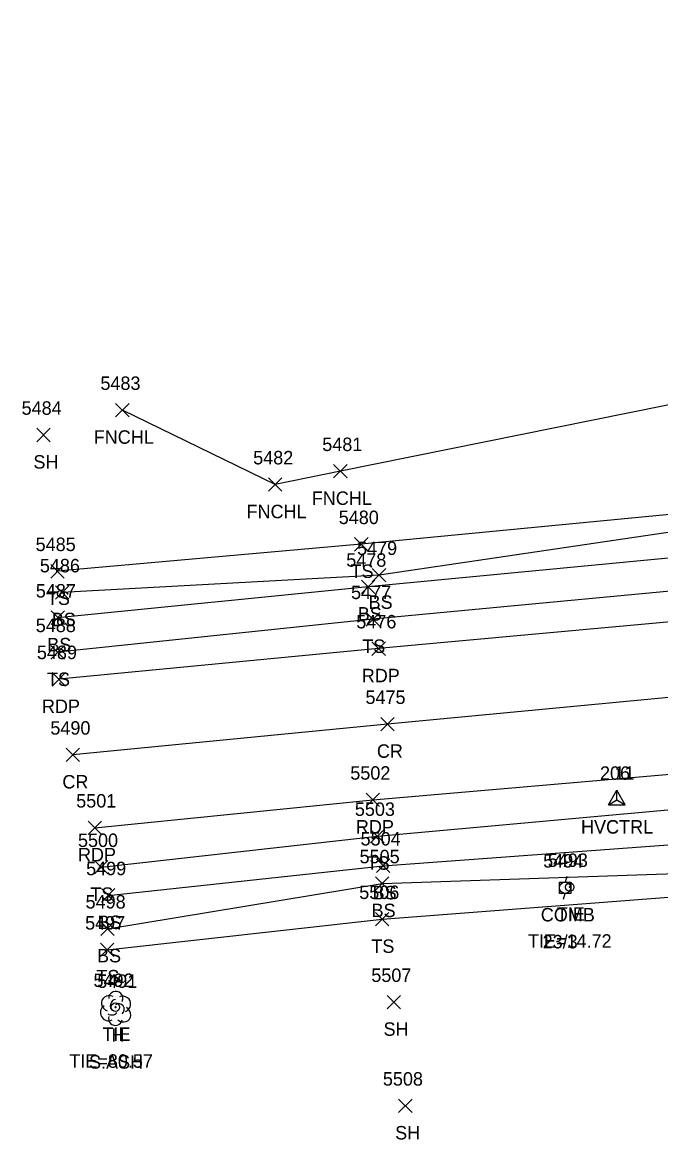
# Model space of a CAD drawing. Extents: x 1443912 to 1445411, y 621446 to 623693.
# Drawn here: x 1443912.1 to 1444006.9, y 622435.4 to 622601.4 of the extents above; entities that cross this region are included whole.
import ezdxf

# ---------------------------------------------------------------- set-up
doc = ezdxf.new("R2010")
doc.units = 0
for name, color, linetype in [('C_A', 7, 'Continuous'), ('C_C', 7, 'Continuous'), ('C_I', 7, 'Continuous'), ('CBP', 7, 'Continuous'), ('CPSM', 7, 'Continuous'), ('L_A', 7, 'Continuous'), ('L_C', 7, 'Continuous'), ('L_I', 7, 'Continuous'), ('L_TIC', 7, 'Continuous'), ('LELB', 7, 'Continuous'), ('LFNC', 7, 'Continuous'), ('LTD', 7, 'Continuous'), ('P_A', 7, 'Continuous'), ('P_I', 7, 'Continuous'), ('P_TIC', 7, 'Continuous'), ('PET', 7, 'Continuous'), ('PRC', 7, 'Continuous'), ('U_A', 7, 'Continuous'), ('U_C', 7, 'Continuous'), ('U_I', 7, 'Continuous'), ('UP', 7, 'Continuous')]:
    doc.layers.add(name, color=color, linetype=linetype)

msp = doc.modelspace()

# ---------------------------------------------------------------- linework, layer by layer
at = {"layer": 'CBP'}
for centre, radius in [((1443993.41, 622472.96), 0.625), ((1443993.41, 622472.96), 0.0833), ((1443925.94, 622455.12), 0.625), ((1443925.94, 622455.12), 0.0833)]:
    msp.add_circle(centre, radius, dxfattribs=at)
at = {"layer": 'CPSM'}
for p, q in [((1443999.14, 622485.19), (1444000.39, 622487.36)), ((1443999.15, 622485.18), (1444000.4, 622487.35)), ((1444001.64, 622485.19), (1444000.39, 622487.36)), ((1444000.39, 622485.92), (1444000.39, 622487.36)), ((1444001.65, 622485.18), (1444000.4, 622487.35)), ((1444000.4, 622485.9), (1444000.4, 622487.35)), ((1443999.14, 622485.19), (1444000.39, 622485.92)), ((1443999.14, 622485.19), (1444001.64, 622485.19)), ((1443999.15, 622485.18), (1444000.4, 622485.9)), ((1443999.15, 622485.18), (1444001.65, 622485.18)), ((1444000.39, 622485.92), (1444000.39, 622485.92)), ((1444000.39, 622485.92), (1444001.64, 622485.19)), ((1444000.4, 622485.9), (1444000.4, 622485.9)), ((1444000.4, 622485.9), (1444001.65, 622485.18))]:
    msp.add_line(p, q, dxfattribs=at)
at = {"layer": 'L_TIC'}
for points in [[(1443925.97, 622542.82), (1443927.97, 622544.82)], [(1443927.97, 622542.82), (1443925.97, 622544.82)], [(1443914.27, 622539.13), (1443916.27, 622541.13)], [(1443916.27, 622539.13), (1443914.27, 622541.13)], [(1443958.35, 622533.74), (1443960.35, 622535.74)], [(1443960.35, 622533.74), (1443958.35, 622535.74)], [(1443948.66, 622531.76), (1443950.66, 622533.76)], [(1443950.66, 622531.76), (1443948.66, 622533.76)], [(1443961.45, 622522.89), (1443963.45, 622524.89)], [(1443963.45, 622522.89), (1443961.45, 622524.89)], [(1443916.35, 622518.88), (1443918.35, 622520.88)], [(1443918.35, 622518.88), (1443916.35, 622520.88)], [(1443964.09, 622518.3), (1443966.09, 622520.3)], [(1443966.09, 622518.3), (1443964.09, 622520.3)], [(1443962.48, 622516.56), (1443964.48, 622518.56)], [(1443964.48, 622516.56), (1443962.48, 622518.56)], [(1443917.03, 622515.72), (1443919.03, 622517.72)], [(1443919.03, 622515.72), (1443917.03, 622517.72)], [(1443916.38, 622511.98), (1443918.38, 622513.98)], [(1443918.38, 622511.98), (1443916.38, 622513.98)], [(1443963.19, 622511.75), (1443965.19, 622513.75)], [(1443965.19, 622511.75), (1443963.19, 622513.75)], [(1443916.37, 622506.84), (1443918.37, 622508.84)], [(1443918.37, 622506.84), (1443916.37, 622508.84)], [(1443963.84, 622479.54), (1443965.84, 622481.54)], [(1443965.84, 622479.54), (1443963.84, 622481.54)], [(1443922.81, 622474.92), (1443924.81, 622476.92)], [(1443924.81, 622474.92), (1443922.81, 622476.92)], [(1443964.69, 622475.14), (1443966.69, 622477.14)], [(1443966.69, 622475.14), (1443964.69, 622477.14)], [(1443964.54, 622472.5), (1443966.54, 622474.5)], [(1443966.54, 622472.5), (1443964.54, 622474.5)], [(1443923.86, 622470.73), (1443925.86, 622472.73)], [(1443925.86, 622470.73), (1443923.86, 622472.73)], [(1443964.54, 622467.19), (1443966.54, 622469.19)], [(1443966.54, 622467.19), (1443964.54, 622469.19)], [(1443923.77, 622465.78), (1443925.77, 622467.78)], [(1443925.77, 622465.78), (1443923.77, 622467.78)], [(1443923.7, 622462.65), (1443925.7, 622464.65)], [(1443925.7, 622462.65), (1443923.7, 622464.65)], [(1443966.28, 622454.87), (1443968.28, 622456.87)], [(1443968.28, 622454.87), (1443966.28, 622456.87)], [(1443967.99, 622439.47), (1443969.99, 622441.47)], [(1443969.99, 622439.47), (1443967.99, 622441.47)]]:
    msp.add_lwpolyline(points, dxfattribs=at)
at = {"layer": 'LELB'}
for points in [[(1444355.82, 622587.79), (1444382.09, 622601.43), (1444388.22, 622600.75), (1444394.39, 622583.53), (1444391.13, 622563.97), (1444339.07, 622561.57), (1444316.17, 622561.23), (1444296.28, 622556.98), (1444246.36, 622551.15), (1444206.26, 622547.16), (1444161.92, 622543.9), (1444107.71, 622538.27), (1444059.83, 622532.81), (1444011.32, 622528.61), (1443962.45, 622523.89), (1443917.35, 622519.88)], [(1444391.13, 622563.97), (1444393.11, 622557.15), (1444387.61, 622551.8), (1444340.05, 622546.57), (1444297.72, 622542.62), (1444246.78, 622537.17), (1444208.05, 622534.52), (1444162.95, 622529.01), (1444109.78, 622525.06), (1444061.22, 622520.84), (1444012.05, 622517.25), (1443964.19, 622512.75), (1443917.37, 622507.84)], [(1444389.41, 622557.2), (1444389.07, 622559.29), (1444339.7, 622555.81), (1444297.22, 622553.54), (1444246.54, 622547.88), (1444206.48, 622544.61), (1444161.88, 622540.06), (1444108.12, 622535.29), (1444059.83, 622530.34), (1444011.69, 622526.21), (1443965.09, 622519.3), (1443918.03, 622516.72)], [(1444389.41, 622557.2), (1444340.01, 622552.25), (1444297.37, 622550.05), (1444246.69, 622544.15), (1444206.7, 622540.73), (1444161.88, 622535.5), (1444108.33, 622532.02), (1444060.68, 622526.05), (1444011.71, 622522.18), (1443963.48, 622517.56), (1443917.38, 622512.98)], [(1443923.81, 622475.92), (1443964.84, 622480.54), (1444013.94, 622484.98), (1444063.49, 622488.86), (1444085.25, 622489.57)], [(1443924.7, 622463.65), (1443965.54, 622468.19), (1444015.15, 622471.99), (1444064.54, 622477.31), (1444084.91, 622483.08), (1444088.99, 622484.76), (1444088.73, 622488.63), (1444085.25, 622489.57)], [(1443924.86, 622471.73), (1443965.69, 622476.14), (1444014.74, 622479.76), (1444063.54, 622484.96), (1444087.38, 622487.1), (1444087.74, 622485.76)], [(1443924.77, 622466.78), (1443965.54, 622473.5), (1444016.49, 622475.22), (1444063.64, 622482.22), (1444087.74, 622485.76)]]:
    msp.add_lwpolyline(points, dxfattribs=at)
at = {"layer": 'LFNC'}
msp.add_lwpolyline([(1444226.91, 622589.53), (1444203.12, 622584.26), (1444155.59, 622574.4), (1444105.92, 622564.01), (1444057.31, 622554.36), (1444012.82, 622545.56), (1443959.35, 622534.74), (1443949.66, 622532.76), (1443926.97, 622543.82)], dxfattribs=at)
at = {"layer": 'LTD'}
msp.add_line((1443925.94, 622454.99), (1443925.94, 622454.99), dxfattribs=at)
msp.add_line((1443925.94, 622454.99), (1443925.94, 622454.99), dxfattribs=at)
msp.add_arc((1443925.99, 622456.42), 1.05, 335.5272, 180.9563, dxfattribs=at)
for centre, major_axis, ratio, start_param, end_param in [((1443925.15, 622455.65), (1.21, -0.51), 0.895232, 1.570796, 4.712389), ((1443926.98, 622455.57), (-1.14, -0.48), 0.949671, 1.570796, 4.712389), ((1443924.86, 622454.28), (0.58, -1.04), 0.959034, 3.141593, 6.283185), ((1443925.73, 622455.45), (-0.208, -0.792), 0.645439, 3.141593, 6.283185), ((1443926.44, 622454.82), (-0.5, 0.667), 0.989748, 3.141593, 6.283185), ((1443925.94, 622453.49), (0.26, 1.06), 0.942809, 1.570796, 4.712389), ((1443925.48, 622454.24), (-0.625, -0.083), 0.423636, 0, 3.141593), ((1443926.94, 622454.15), (-1.09, 0.79), 0.841452, 1.570796, 4.712389)]:
    msp.add_ellipse(centre, major_axis=major_axis, ratio=ratio, start_param=start_param, end_param=end_param, dxfattribs=at)
at = {"layer": 'P_TIC'}
for points in [[(1443964.03, 622507.39), (1443966.03, 622509.39)], [(1443966.03, 622507.39), (1443964.03, 622509.39)], [(1443916.55, 622502.83), (1443918.55, 622504.83)], [(1443918.55, 622502.83), (1443916.55, 622504.83)], [(1443965.33, 622496.17), (1443967.33, 622498.17)], [(1443967.33, 622496.17), (1443965.33, 622498.17)], [(1443918.63, 622491.61), (1443920.63, 622493.61)], [(1443920.63, 622491.61), (1443918.63, 622493.61)], [(1443963.16, 622484.92), (1443965.16, 622486.92)], [(1443965.16, 622484.92), (1443963.16, 622486.92)], [(1443921.89, 622480.78), (1443923.89, 622482.78)], [(1443923.89, 622480.78), (1443921.89, 622482.78)]]:
    msp.add_lwpolyline(points, dxfattribs=at)
at = {"layer": 'PET'}
for points in [[(1443922.89, 622481.78), (1443964.16, 622485.92), (1444013.47, 622490.18), (1444063.08, 622494.61), (1444083.54, 622496.56), (1444116.52, 622499.25), (1444168.09, 622503.58), (1444210.27, 622507.18), (1444250.99, 622510.56), (1444300.66, 622515.16), (1444342.9, 622518.95), (1444378.71, 622522.5), (1444430.26, 622526.78), (1444460.19, 622529.88), (1444494.98, 622532.7), (1444537.07, 622536.56), (1444563.09, 622539.1), (1444595.4, 622542.11), (1444628.15, 622544.68), (1444676.42, 622546.88), (1444682.73, 622544.1), (1444699.24, 622535.04), (1444703.98, 622527.2), (1444703.26, 622510.63)], [(1444296.33, 622536.74), (1444247.14, 622532.77), (1444208.52, 622529.43), (1444163.07, 622525.19), (1444109.73, 622521.08), (1444062.07, 622516.52), (1444012.2, 622512.74), (1443965.03, 622508.39), (1443917.55, 622503.83)]]:
    msp.add_lwpolyline(points, dxfattribs=at)
at = {"layer": 'PRC'}
msp.add_lwpolyline([(1444719.77, 622561.99), (1444681.72, 622559.72), (1444650.83, 622557.58), (1444613.8, 622554.84), (1444583.05, 622552.28), (1444545.98, 622548.57), (1444490.19, 622543.66), (1444448.69, 622540.02), (1444415.77, 622536.99), (1444385.19, 622533.95), (1444342.42, 622530.03), (1444296.8, 622526.08), (1444247.95, 622521.6), (1444210.22, 622518.45), (1444165.33, 622514.18), (1444110.47, 622509.68), (1444063.9, 622505.59), (1444012.84, 622501.59), (1443966.33, 622497.17), (1443919.63, 622492.61)], dxfattribs=at)
at = {"layer": 'UP'}
for p, q in [((1443991.89, 622472.02), (1443991.89, 622473.69)), ((1443991.89, 622473.69), (1443993.55, 622473.69)), ((1443992.97, 622474.52), (1443992.72, 622473.69)), ((1443993.55, 622473.69), (1443993.55, 622472.02)), ((1443993.55, 622472.02), (1443991.89, 622472.02)), ((1443992.47, 622471.19), (1443992.72, 622472.02)), ((1443992.72, 622472.86), (1443992.72, 622472.86))]:
    msp.add_line(p, q, dxfattribs=at)
msp.add_circle((1443992.72, 622472.86), 0.833, dxfattribs=at)

# ---------------------------------------------------------------- texts
at = {"layer": 'C_A'}
for s, p in [('HVCTRL', (1443995.08, 622480.92)), ('HVCTRL', (1443995.09, 622480.9)), ('TIE', (1443991.49, 622467.96)), ('TIE', (1443924.02, 622450.12))]:
    msp.add_text(s, height=2, dxfattribs=at).set_placement(p)
at = {"layer": 'C_C'}
for s, p in [('TIE=14.72', (1443987.21, 622463.96)), ('TIE=80.57', (1443919.09, 622446.12))]:
    msp.add_text(s, height=2, dxfattribs=at).set_placement(p)
at = {"layer": 'C_I'}
for s, p in [('206', (1443997.9, 622488.9)), ('11', (1444000.06, 622488.92)), ('5493', (1443990.15, 622475.96)), ('5492', (1443922.68, 622458.12))]:
    msp.add_text(s, height=2, dxfattribs=at).set_placement(p)
at = {"layer": 'L_A'}
for s, p in [('FNCHL', (1443922.72, 622538.82)), ('SH', (1443913.76, 622535.13)), ('FNCHL', (1443955.1, 622529.74)), ('FNCHL', (1443945.41, 622527.76)), ('TS', (1443960.86, 622518.89)), ('TS', (1443915.76, 622514.88)), ('BS', (1443963.53, 622514.3)), ('BS', (1443916.48, 622511.72)), ('BS', (1443961.92, 622512.56)), ('BS', (1443915.82, 622507.98)), ('TS', (1443962.6, 622507.75)), ('TS', (1443915.78, 622502.84)), ('TS', (1443963.25, 622475.54)), ('TS', (1443922.22, 622470.92)), ('BS', (1443964.13, 622471.14)), ('BS', (1443963.98, 622468.5)), ('BS', (1443923.3, 622466.73)), ('TS', (1443963.95, 622463.19)), ('BS', (1443923.21, 622461.78)), ('TS', (1443923.11, 622458.65)), ('H', (1443925.37, 622449.99)), ('SH', (1443965.76, 622450.87)), ('SH', (1443967.48, 622435.47))]:
    msp.add_text(s, height=2, dxfattribs=at).set_placement(p)
at = {"layer": 'L_C'}
msp.add_text('S.ASH', height=2, dxfattribs=at).set_placement((1443922.02, 622445.99))
at = {"layer": 'L_I'}
for s, p in [('5483', (1443923.71, 622546.82)), ('5484', (1443912.01, 622543.13)), ('5481', (1443956.66, 622537.74)), ('5482', (1443946.4, 622535.76)), ('5480', (1443959.1, 622526.89)), ('5485', (1443914.09, 622522.88)), ('5479', (1443961.82, 622522.3)), ('5486', (1443914.72, 622519.72)), ('5478', (1443960.22, 622520.56)), ('5487', (1443914.12, 622515.98)), ('5477', (1443960.93, 622515.75)), ('5488', (1443914.11, 622510.84)), ('5503', (1443961.5, 622483.54)), ('5500', (1443920.38, 622478.92)), ('5504', (1443962.35, 622479.14)), ('5505', (1443962.2, 622476.5)), ('5499', (1443921.59, 622474.73)), ('5498', (1443921.51, 622469.78)), ('5506', (1443962.15, 622471.19)), ('5497', (1443921.44, 622466.65)), ('5507', (1443963.94, 622458.87)), ('5491', (1443923.25, 622457.99)), ('5508', (1443965.66, 622443.47))]:
    msp.add_text(s, height=2, dxfattribs=at).set_placement(p)
at = {"layer": 'P_A'}
for s, p in [('RDP', (1443962.52, 622503.39)), ('RDP', (1443915.03, 622498.83)), ('CR', (1443964.77, 622492.17)), ('CR', (1443918.06, 622487.61)), ('RDP', (1443961.65, 622480.92)), ('RDP', (1443920.38, 622476.78))]:
    msp.add_text(s, height=2, dxfattribs=at).set_placement(p)
at = {"layer": 'P_I'}
for s, p in [('5476', (1443961.71, 622511.39)), ('5489', (1443914.28, 622506.83)), ('5475', (1443963.07, 622500.17)), ('5490', (1443916.28, 622495.61)), ('5502', (1443960.82, 622488.92)), ('5501', (1443920.12, 622484.78))]:
    msp.add_text(s, height=2, dxfattribs=at).set_placement(p)
at = {"layer": 'U_A'}
msp.add_text('COMB', height=2, dxfattribs=at).set_placement((1443989.11, 622467.86))
at = {"layer": 'U_C'}
msp.add_text('23/3', height=2, dxfattribs=at).set_placement((1443989.38, 622463.86))
at = {"layer": 'U_I'}
msp.add_text('5494', height=2, dxfattribs=at).set_placement((1443989.46, 622475.86))

doc.saveas('drawing.dxf')
